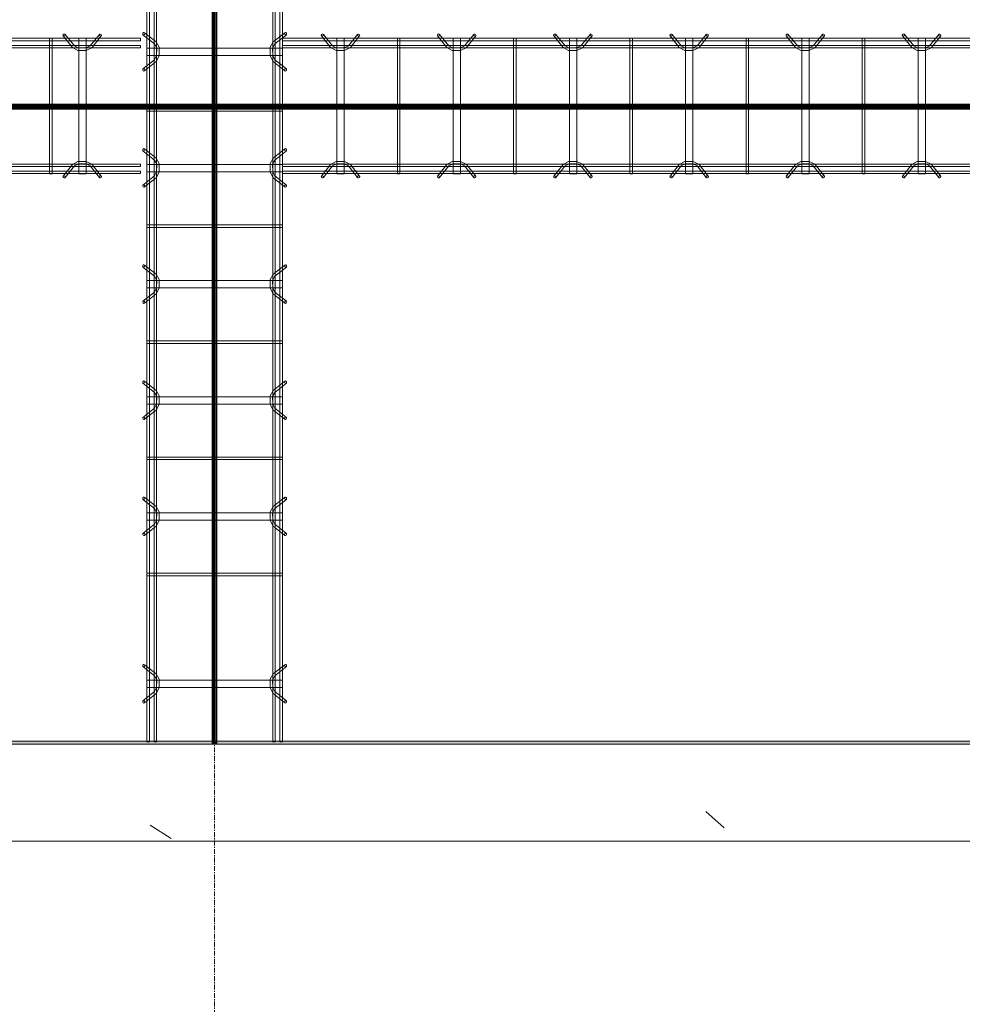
# Model space of a CAD drawing. Header units: inches. Extents: x -4136 to 1945, y -6639 to 12387.
# Tile 299 of 656: x -3501 to -3404, y 9874 to 9976. Entities that reach past the tile are written whole.
import ezdxf

# ---------------------------------------------------------------- set-up
doc = ezdxf.new("R2010")
doc.units = ezdxf.units.IN
doc.header["$MEASUREMENT"] = 0
doc.linetypes.add('Línea de rejilla', pattern=[0.875, 0.5, -0.125, 0.125, -0.125])
for name, color, linetype, lineweight in [('A-GENM', 7, 'Continuous', 9), ('A-WALL-PATT', 7, 'Continuous', 18), ('S-BEAM', 7, 'Continuous', 9), ('S-FNDN', 7, 'Continuous', 9), ('S-GRID', 7, 'Continuous', 9)]:
    doc.layers.add(name, color=color, linetype=linetype, lineweight=lineweight)

# ---------------------------------------------------------------- blocks, each defined once
blk = doc.blocks.new('Dowel bar assembly - Dowel bar assembly-673744-SLAB ON GROUND JOINTS')
at = {"layer": 'S-BEAM', "color": 253, "true_color": 0xaaaaaa}
for p, q in [((172.02, 2.23), (172.97, 1.03)), ((173.18, 1.19), (172.23, 2.39)), ((175.76, 2.39), (174.81, 1.19)), ((175.01, 1.03), (175.96, 2.23)), ((184.02, 2.23), (184.97, 1.03)), ((185.18, 1.19), (184.23, 2.39)), ((187.76, 2.39), (186.81, 1.19)), ((187.01, 1.03), (187.96, 2.23)), ((196.02, 2.23), (196.97, 1.03)), ((197.18, 1.19), (196.23, 2.39)), ((199.76, 2.39), (198.81, 1.19)), ((199.01, 1.03), (199.96, 2.23)), ((208.02, 2.23), (208.97, 1.03)), ((209.18, 1.19), (208.23, 2.39)), ((211.76, 2.39), (210.81, 1.19)), ((211.01, 1.03), (211.96, 2.23)), ((220.02, 2.23), (220.97, 1.03)), ((221.18, 1.19), (220.23, 2.39)), ((223.76, 2.39), (222.81, 1.19)), ((223.01, 1.03), (223.96, 2.23)), ((237.31, 2.23), (238.26, 1.03)), ((238.46, 1.19), (237.51, 2.39)), ((241.04, 2.39), (240.09, 1.19)), ((240.3, 1.03), (241.25, 2.23)), ((245.28, 1.98), (0, 1.98)), ((0, 1.72), (245.28, 1.72)), ((245.28, 1.25), (0, 1.25)), ((173.63, 1.99), (173.63, -12.01)), ((174.38, 1.99), (173.63, 1.99)), ((173.63, 1.99), (174.38, 1.99)), ((174.38, -12.01), (174.38, 1.99)), ((179.87, 1.99), (179.87, -12.01)), ((180.13, 1.99), (179.87, 1.99)), ((179.87, 1.99), (180.13, 1.99)), ((180.13, -12.01), (180.13, 1.99)), ((185.63, 1.99), (185.63, -12.01)), ((186.38, 1.99), (185.63, 1.99)), ((185.63, 1.99), (186.38, 1.99)), ((186.38, -12.01), (186.38, 1.99)), ((191.87, 1.99), (191.87, -12.01)), ((192.13, 1.99), (191.87, 1.99)), ((191.87, 1.99), (192.13, 1.99)), ((192.13, -12.01), (192.13, 1.99)), ((197.63, 1.99), (197.63, -12.01)), ((198.38, 1.99), (197.63, 1.99)), ((197.63, 1.99), (198.38, 1.99)), ((198.38, -12.01), (198.38, 1.99)), ((203.87, 1.99), (203.87, -12.01)), ((204.13, 1.99), (203.87, 1.99)), ((203.87, 1.99), (204.13, 1.99)), ((204.13, -12.01), (204.13, 1.99)), ((209.63, 1.99), (209.63, -12.01)), ((210.38, 1.99), (209.63, 1.99)), ((209.63, 1.99), (210.38, 1.99)), ((210.38, -12.01), (210.38, 1.99)), ((215.87, 1.99), (215.87, -12.01)), ((216.13, 1.99), (215.87, 1.99)), ((215.87, 1.99), (216.13, 1.99)), ((216.13, -12.01), (216.13, 1.99)), ((221.63, 1.99), (221.63, -12.01)), ((222.38, 1.99), (221.63, 1.99)), ((221.63, 1.99), (222.38, 1.99)), ((222.38, -12.01), (222.38, 1.99)), ((227.87, 1.99), (227.87, -12.01)), ((228.13, 1.99), (227.87, 1.99)), ((227.87, 1.99), (228.13, 1.99)), ((228.13, -12.01), (228.13, 1.99)), ((238.91, 1.99), (238.91, -12.01)), ((239.66, 1.99), (238.91, 1.99)), ((238.91, 1.99), (239.66, 1.99)), ((239.66, -12.01), (239.66, 1.99)), ((245.28, 1.98), (245.28, 1.72)), ((245.28, 1.72), (245.28, 1.98)), ((245.28, 0.99), (245.28, 1.25)), ((245.28, 1.25), (245.28, 0.99)), ((0, 0.99), (245.28, 0.99)), ((245.28, -11.01), (0, -11.01)), ((172.97, -11.05), (172.02, -12.25)), ((175.96, -12.25), (175.01, -11.05)), ((184.97, -11.05), (184.02, -12.25)), ((187.96, -12.25), (187.01, -11.05)), ((196.97, -11.05), (196.02, -12.25)), ((199.96, -12.25), (199.01, -11.05)), ((208.97, -11.05), (208.02, -12.25)), ((211.96, -12.25), (211.01, -11.05)), ((220.97, -11.05), (220.02, -12.25)), ((223.96, -12.25), (223.01, -11.05)), ((238.26, -11.05), (237.31, -12.25)), ((241.25, -12.25), (240.3, -11.05)), ((245.28, -11.27), (245.28, -11.01)), ((245.28, -11.01), (245.28, -11.27)), ((0, -11.27), (245.28, -11.27)), ((245.28, -11.74), (0, -11.74)), ((0, -12), (245.28, -12)), ((172.23, -12.41), (173.18, -11.21)), ((174.38, -12.01), (173.63, -12.01)), ((173.63, -12.01), (174.38, -12.01)), ((174.81, -11.21), (175.76, -12.41)), ((180.13, -12.01), (179.87, -12.01)), ((179.87, -12.01), (180.13, -12.01)), ((184.23, -12.41), (185.18, -11.21)), ((186.38, -12.01), (185.63, -12.01)), ((185.63, -12.01), (186.38, -12.01)), ((186.81, -11.21), (187.76, -12.41)), ((192.13, -12.01), (191.87, -12.01)), ((191.87, -12.01), (192.13, -12.01)), ((196.23, -12.41), (197.18, -11.21)), ((198.38, -12.01), (197.63, -12.01)), ((197.63, -12.01), (198.38, -12.01)), ((198.81, -11.21), (199.76, -12.41)), ((204.13, -12.01), (203.87, -12.01)), ((203.87, -12.01), (204.13, -12.01)), ((208.23, -12.41), (209.18, -11.21)), ((210.38, -12.01), (209.63, -12.01)), ((209.63, -12.01), (210.38, -12.01)), ((210.81, -11.21), (211.76, -12.41)), ((216.13, -12.01), (215.87, -12.01)), ((215.87, -12.01), (216.13, -12.01)), ((220.23, -12.41), (221.18, -11.21)), ((222.38, -12.01), (221.63, -12.01)), ((221.63, -12.01), (222.38, -12.01)), ((222.81, -11.21), (223.76, -12.41)), ((228.13, -12.01), (227.87, -12.01)), ((227.87, -12.01), (228.13, -12.01)), ((237.51, -12.41), (238.46, -11.21)), ((239.66, -12.01), (238.91, -12.01)), ((238.91, -12.01), (239.66, -12.01)), ((240.09, -11.21), (241.04, -12.41)), ((245.28, -12), (245.28, -11.74)), ((245.28, -11.74), (245.28, -12))]:
    blk.add_line(p, q, dxfattribs=at)
at = {"layer": 'S-BEAM', "color": 253, "true_color": 0xaaaaaa, "flags": 128}
for points in [[(172.97, 1.03), (173.53, 0.73), (174.39, 0.72), (174.97, 0.99), (175.01, 1.03)], [(173.18, 1.19), (173.62, 0.97), (174.38, 0.98), (174.81, 1.19)], [(184.97, 1.03), (185.53, 0.73), (186.39, 0.72), (186.97, 0.99), (187.01, 1.03)], [(185.18, 1.19), (185.62, 0.97), (186.38, 0.98), (186.81, 1.19)], [(196.97, 1.03), (197.53, 0.73), (198.39, 0.72), (198.97, 0.99), (199.01, 1.03)], [(197.18, 1.19), (197.62, 0.97), (198.38, 0.98), (198.81, 1.19)], [(208.97, 1.03), (209.53, 0.73), (210.39, 0.72), (210.97, 0.99), (211.01, 1.03)], [(209.18, 1.19), (209.62, 0.97), (210.38, 0.98), (210.81, 1.19)], [(220.97, 1.03), (221.53, 0.73), (222.39, 0.72), (222.97, 0.99), (223.01, 1.03)], [(221.18, 1.19), (221.62, 0.97), (222.38, 0.98), (222.81, 1.19)], [(238.26, 1.03), (238.81, 0.73), (239.67, 0.72), (240.26, 0.99), (240.3, 1.03)], [(238.46, 1.19), (238.91, 0.97), (239.67, 0.98), (240.09, 1.19)], [(172.97, -11.05), (173.53, -10.75), (174.39, -10.74), (174.97, -11.01), (175.01, -11.05)], [(173.18, -11.21), (173.62, -10.99), (174.38, -11), (174.81, -11.21)], [(184.97, -11.05), (185.53, -10.75), (186.39, -10.74), (186.97, -11.01), (187.01, -11.05)], [(185.18, -11.21), (185.62, -10.99), (186.38, -11), (186.81, -11.21)], [(196.97, -11.05), (197.53, -10.75), (198.39, -10.74), (198.97, -11.01), (199.01, -11.05)], [(197.18, -11.21), (197.62, -10.99), (198.38, -11), (198.81, -11.21)], [(208.97, -11.05), (209.53, -10.75), (210.39, -10.74), (210.97, -11.01), (211.01, -11.05)], [(209.18, -11.21), (209.62, -10.99), (210.38, -11), (210.81, -11.21)], [(220.97, -11.05), (221.53, -10.75), (222.39, -10.74), (222.97, -11.01), (223.01, -11.05)], [(221.18, -11.21), (221.62, -10.99), (222.38, -11), (222.81, -11.21)], [(238.26, -11.05), (238.81, -10.75), (239.67, -10.74), (240.26, -11.01), (240.3, -11.05)], [(238.46, -11.21), (238.91, -10.99), (239.67, -11), (240.09, -11.21)]]:
    blk.add_lwpolyline(points, dxfattribs=at)
at = {"layer": 'S-BEAM', "color": 253, "true_color": 0xaaaaaa}
for centre, major_axis, start_param, end_param in [((172.12, 2.31), (0.101, 0.08), 5.709265, 8.850858), ((172.12, 2.31), (0.101, 0.08), 2.567673, 5.709265), ((175.86, 2.31), (-0.101, 0.08), 3.715513, 6.857105), ((175.86, 2.31), (-0.101, 0.08), 0.57392, 3.715513), ((184.12, 2.31), (0.101, 0.08), 5.709265, 8.850858), ((184.12, 2.31), (0.101, 0.08), 2.567673, 5.709265), ((187.86, 2.31), (-0.101, 0.08), 3.715513, 6.857105), ((187.86, 2.31), (-0.101, 0.08), 0.57392, 3.715513), ((196.12, 2.31), (0.101, 0.08), 5.709265, 8.850858), ((196.12, 2.31), (0.101, 0.08), 2.567673, 5.709265), ((199.86, 2.31), (-0.101, 0.08), 3.715513, 6.857105), ((199.86, 2.31), (-0.101, 0.08), 0.57392, 3.715513), ((208.12, 2.31), (0.101, 0.08), 5.709265, 8.850858), ((208.12, 2.31), (0.101, 0.08), 2.567673, 5.709265), ((211.86, 2.31), (-0.101, 0.08), 3.715513, 6.857105), ((211.86, 2.31), (-0.101, 0.08), 0.57392, 3.715513), ((220.12, 2.31), (0.101, 0.08), 5.709265, 8.850858), ((220.12, 2.31), (0.101, 0.08), 2.567673, 5.709265), ((223.86, 2.31), (-0.101, 0.08), 3.715513, 6.857105), ((223.86, 2.31), (-0.101, 0.08), 0.57392, 3.715513), ((237.41, 2.31), (0.101, 0.08), 5.709265, 8.850858), ((237.41, 2.31), (0.101, 0.08), 2.567673, 5.709265), ((241.15, 2.31), (-0.101, 0.08), 3.715513, 6.857105), ((241.15, 2.31), (-0.101, 0.08), 0.57392, 3.715513), ((172.12, -12.33), (-0.101, 0.08), 3.715513, 6.857105), ((172.12, -12.33), (-0.101, 0.08), 0.57392, 3.715513), ((175.86, -12.33), (0.101, 0.08), 5.709265, 8.850858), ((175.86, -12.33), (0.101, 0.08), 2.567673, 5.709265), ((184.12, -12.33), (-0.101, 0.08), 3.715513, 6.857105), ((184.12, -12.33), (-0.101, 0.08), 0.57392, 3.715513), ((187.86, -12.33), (0.101, 0.08), 5.709265, 8.850858), ((187.86, -12.33), (0.101, 0.08), 2.567673, 5.709265), ((196.12, -12.33), (-0.101, 0.08), 3.715513, 6.857105), ((196.12, -12.33), (-0.101, 0.08), 0.57392, 3.715513), ((199.86, -12.33), (0.101, 0.08), 5.709265, 8.850858), ((199.86, -12.33), (0.101, 0.08), 2.567673, 5.709265), ((208.12, -12.33), (-0.101, 0.08), 3.715513, 6.857105), ((208.12, -12.33), (-0.101, 0.08), 0.57392, 3.715513), ((211.86, -12.33), (0.101, 0.08), 5.709265, 8.850858), ((211.86, -12.33), (0.101, 0.08), 2.567673, 5.709265), ((220.12, -12.33), (-0.101, 0.08), 3.715513, 6.857105), ((220.12, -12.33), (-0.101, 0.08), 0.57392, 3.715513), ((223.86, -12.33), (0.101, 0.08), 5.709265, 8.850858), ((223.86, -12.33), (0.101, 0.08), 2.567673, 5.709265), ((237.41, -12.33), (-0.101, 0.08), 3.715513, 6.857105), ((237.41, -12.33), (-0.101, 0.08), 0.57392, 3.715513), ((241.15, -12.33), (0.101, 0.08), 5.709265, 8.850858), ((241.15, -12.33), (0.101, 0.08), 2.567673, 5.709265)]:
    blk.add_ellipse(centre, major_axis=major_axis, ratio=0.816528, start_param=start_param, end_param=end_param, dxfattribs=at)
blk = doc.blocks.new('Dowel bar assembly - Dowel bar assembly-674339-SLAB ON GROUND JOINTS')
at = {"layer": 'S-BEAM', "color": 253, "true_color": 0xaaaaaa}
for p, q in [((4.02, 2.23), (4.97, 1.03)), ((5.18, 1.19), (4.23, 2.39)), ((7.76, 2.39), (6.81, 1.19)), ((7.01, 1.03), (7.96, 2.23)), ((16.02, 2.23), (16.97, 1.03)), ((17.18, 1.19), (16.23, 2.39)), ((19.76, 2.39), (18.81, 1.19)), ((19.01, 1.03), (19.96, 2.23)), ((28.02, 2.23), (28.97, 1.03)), ((29.18, 1.19), (28.23, 2.39)), ((31.76, 2.39), (30.81, 1.19)), ((31.01, 1.03), (31.96, 2.23)), ((40.02, 2.23), (40.97, 1.03)), ((41.18, 1.19), (40.23, 2.39)), ((43.76, 2.39), (42.81, 1.19)), ((43.01, 1.03), (43.96, 2.23)), ((52.02, 2.23), (52.97, 1.03)), ((53.18, 1.19), (52.23, 2.39)), ((55.76, 2.39), (54.81, 1.19)), ((55.01, 1.03), (55.96, 2.23)), ((64.02, 2.23), (64.97, 1.03)), ((65.18, 1.19), (64.23, 2.39)), ((67.76, 2.39), (66.81, 1.19)), ((67.01, 1.03), (67.96, 2.23)), ((149.05, 1.98), (0, 1.98)), ((0, 1.98), (0, 1.72)), ((0, 1.72), (0, 1.98)), ((0, 1.72), (149.05, 1.72)), ((149.05, 1.25), (0, 1.25)), ((0, 0.99), (0, 1.25)), ((0, 1.25), (0, 0.99)), ((5.63, 1.99), (5.63, -12.01)), ((6.38, 1.99), (5.63, 1.99)), ((5.63, 1.99), (6.38, 1.99)), ((6.38, -12.01), (6.38, 1.99)), ((11.87, 1.99), (11.87, -12.01)), ((12.13, 1.99), (11.87, 1.99)), ((11.87, 1.99), (12.13, 1.99)), ((12.13, -12.01), (12.13, 1.99)), ((17.63, 1.99), (17.63, -12.01)), ((18.38, 1.99), (17.63, 1.99)), ((17.63, 1.99), (18.38, 1.99)), ((18.38, -12.01), (18.38, 1.99)), ((23.87, 1.99), (23.87, -12.01)), ((24.13, 1.99), (23.87, 1.99)), ((23.87, 1.99), (24.13, 1.99)), ((24.13, -12.01), (24.13, 1.99)), ((29.63, 1.99), (29.63, -12.01)), ((30.38, 1.99), (29.63, 1.99)), ((29.63, 1.99), (30.38, 1.99)), ((30.38, -12.01), (30.38, 1.99)), ((35.87, 1.99), (35.87, -12.01)), ((36.13, 1.99), (35.87, 1.99)), ((35.87, 1.99), (36.13, 1.99)), ((36.13, -12.01), (36.13, 1.99)), ((41.63, 1.99), (41.63, -12.01)), ((42.38, 1.99), (41.63, 1.99)), ((41.63, 1.99), (42.38, 1.99)), ((42.38, -12.01), (42.38, 1.99)), ((47.87, 1.99), (47.87, -12.01)), ((48.13, 1.99), (47.87, 1.99)), ((47.87, 1.99), (48.13, 1.99)), ((48.13, -12.01), (48.13, 1.99)), ((53.63, 1.99), (53.63, -12.01)), ((54.38, 1.99), (53.63, 1.99)), ((53.63, 1.99), (54.38, 1.99)), ((54.38, -12.01), (54.38, 1.99)), ((59.87, 1.99), (59.87, -12.01)), ((60.13, 1.99), (59.87, 1.99)), ((59.87, 1.99), (60.13, 1.99)), ((60.13, -12.01), (60.13, 1.99)), ((65.63, 1.99), (65.63, -12.01)), ((66.38, 1.99), (65.63, 1.99)), ((65.63, 1.99), (66.38, 1.99)), ((66.38, -12.01), (66.38, 1.99)), ((0, 0.99), (149.05, 0.99)), ((149.05, -11.01), (0, -11.01)), ((0, -11.27), (0, -11.01)), ((0, -11.01), (0, -11.27)), ((4.97, -11.05), (4.02, -12.25)), ((7.96, -12.25), (7.01, -11.05)), ((16.97, -11.05), (16.02, -12.25)), ((19.96, -12.25), (19.01, -11.05)), ((28.97, -11.05), (28.02, -12.25)), ((31.96, -12.25), (31.01, -11.05)), ((40.97, -11.05), (40.02, -12.25)), ((43.96, -12.25), (43.01, -11.05)), ((52.97, -11.05), (52.02, -12.25)), ((55.96, -12.25), (55.01, -11.05)), ((64.97, -11.05), (64.02, -12.25)), ((67.96, -12.25), (67.01, -11.05)), ((0, -11.27), (149.05, -11.27)), ((149.05, -11.74), (0, -11.74)), ((0, -12), (0, -11.74)), ((0, -11.74), (0, -12)), ((0, -12), (149.05, -12)), ((4.23, -12.41), (5.18, -11.21)), ((6.38, -12.01), (5.63, -12.01)), ((5.63, -12.01), (6.38, -12.01)), ((6.81, -11.21), (7.76, -12.41)), ((12.13, -12.01), (11.87, -12.01)), ((11.87, -12.01), (12.13, -12.01)), ((16.23, -12.41), (17.18, -11.21)), ((18.38, -12.01), (17.63, -12.01)), ((17.63, -12.01), (18.38, -12.01)), ((18.81, -11.21), (19.76, -12.41)), ((24.13, -12.01), (23.87, -12.01)), ((23.87, -12.01), (24.13, -12.01)), ((28.23, -12.41), (29.18, -11.21)), ((30.38, -12.01), (29.63, -12.01)), ((29.63, -12.01), (30.38, -12.01)), ((30.81, -11.21), (31.76, -12.41)), ((36.13, -12.01), (35.87, -12.01)), ((35.87, -12.01), (36.13, -12.01)), ((40.23, -12.41), (41.18, -11.21)), ((42.38, -12.01), (41.63, -12.01)), ((41.63, -12.01), (42.38, -12.01)), ((42.81, -11.21), (43.76, -12.41)), ((48.13, -12.01), (47.87, -12.01)), ((47.87, -12.01), (48.13, -12.01)), ((52.23, -12.41), (53.18, -11.21)), ((54.38, -12.01), (53.63, -12.01)), ((53.63, -12.01), (54.38, -12.01)), ((54.81, -11.21), (55.76, -12.41)), ((60.13, -12.01), (59.87, -12.01)), ((59.87, -12.01), (60.13, -12.01)), ((64.23, -12.41), (65.18, -11.21)), ((66.38, -12.01), (65.63, -12.01)), ((65.63, -12.01), (66.38, -12.01)), ((66.81, -11.21), (67.76, -12.41))]:
    blk.add_line(p, q, dxfattribs=at)
at = {"layer": 'S-BEAM', "color": 253, "true_color": 0xaaaaaa, "flags": 128}
for points in [[(4.97, 1.03), (5.53, 0.73), (6.39, 0.72), (6.97, 0.99), (7.01, 1.03)], [(5.18, 1.19), (5.62, 0.97), (6.38, 0.98), (6.81, 1.19)], [(16.97, 1.03), (17.53, 0.73), (18.39, 0.72), (18.97, 0.99), (19.01, 1.03)], [(17.18, 1.19), (17.62, 0.97), (18.38, 0.98), (18.81, 1.19)], [(28.97, 1.03), (29.53, 0.73), (30.39, 0.72), (30.97, 0.99), (31.01, 1.03)], [(29.18, 1.19), (29.62, 0.97), (30.38, 0.98), (30.81, 1.19)], [(40.97, 1.03), (41.53, 0.73), (42.39, 0.72), (42.97, 0.99), (43.01, 1.03)], [(41.18, 1.19), (41.62, 0.97), (42.38, 0.98), (42.81, 1.19)], [(52.97, 1.03), (53.53, 0.73), (54.39, 0.72), (54.97, 0.99), (55.01, 1.03)], [(53.18, 1.19), (53.62, 0.97), (54.38, 0.98), (54.81, 1.19)], [(64.97, 1.03), (65.53, 0.73), (66.39, 0.72), (66.97, 0.99), (67.01, 1.03)], [(65.18, 1.19), (65.62, 0.97), (66.38, 0.98), (66.81, 1.19)], [(4.97, -11.05), (5.53, -10.75), (6.39, -10.74), (6.97, -11.01), (7.01, -11.05)], [(5.18, -11.21), (5.62, -10.99), (6.38, -11), (6.81, -11.21)], [(16.97, -11.05), (17.53, -10.75), (18.39, -10.74), (18.97, -11.01), (19.01, -11.05)], [(17.18, -11.21), (17.62, -10.99), (18.38, -11), (18.81, -11.21)], [(28.97, -11.05), (29.53, -10.75), (30.39, -10.74), (30.97, -11.01), (31.01, -11.05)], [(29.18, -11.21), (29.62, -10.99), (30.38, -11), (30.81, -11.21)], [(40.97, -11.05), (41.53, -10.75), (42.39, -10.74), (42.97, -11.01), (43.01, -11.05)], [(41.18, -11.21), (41.62, -10.99), (42.38, -11), (42.81, -11.21)], [(52.97, -11.05), (53.53, -10.75), (54.39, -10.74), (54.97, -11.01), (55.01, -11.05)], [(53.18, -11.21), (53.62, -10.99), (54.38, -11), (54.81, -11.21)], [(64.97, -11.05), (65.53, -10.75), (66.39, -10.74), (66.97, -11.01), (67.01, -11.05)], [(65.18, -11.21), (65.62, -10.99), (66.38, -11), (66.81, -11.21)]]:
    blk.add_lwpolyline(points, dxfattribs=at)
at = {"layer": 'S-BEAM', "color": 253, "true_color": 0xaaaaaa}
for centre, major_axis, start_param, end_param in [((4.12, 2.31), (0.101, 0.08), 5.709265, 8.850858), ((4.12, 2.31), (0.101, 0.08), 2.567673, 5.709265), ((7.86, 2.31), (-0.101, 0.08), 3.715513, 6.857105), ((7.86, 2.31), (-0.101, 0.08), 0.57392, 3.715513), ((16.12, 2.31), (0.101, 0.08), 5.709265, 8.850858), ((16.12, 2.31), (0.101, 0.08), 2.567673, 5.709265), ((19.86, 2.31), (-0.101, 0.08), 3.715513, 6.857105), ((19.86, 2.31), (-0.101, 0.08), 0.57392, 3.715513), ((28.12, 2.31), (0.101, 0.08), 5.709265, 8.850858), ((28.12, 2.31), (0.101, 0.08), 2.567673, 5.709265), ((31.86, 2.31), (-0.101, 0.08), 3.715513, 6.857105), ((31.86, 2.31), (-0.101, 0.08), 0.57392, 3.715513), ((40.12, 2.31), (0.101, 0.08), 5.709265, 8.850858), ((40.12, 2.31), (0.101, 0.08), 2.567673, 5.709265), ((43.86, 2.31), (-0.101, 0.08), 3.715513, 6.857105), ((43.86, 2.31), (-0.101, 0.08), 0.57392, 3.715513), ((52.12, 2.31), (0.101, 0.08), 5.709265, 8.850858), ((52.12, 2.31), (0.101, 0.08), 2.567673, 5.709265), ((55.86, 2.31), (-0.101, 0.08), 3.715513, 6.857105), ((55.86, 2.31), (-0.101, 0.08), 0.57392, 3.715513), ((64.12, 2.31), (0.101, 0.08), 5.709265, 8.850858), ((64.12, 2.31), (0.101, 0.08), 2.567673, 5.709265), ((67.86, 2.31), (-0.101, 0.08), 3.715513, 6.857105), ((67.86, 2.31), (-0.101, 0.08), 0.57392, 3.715513), ((4.12, -12.33), (-0.101, 0.08), 3.715513, 6.857105), ((4.12, -12.33), (-0.101, 0.08), 0.57392, 3.715513), ((7.86, -12.33), (0.101, 0.08), 5.709265, 8.850858), ((7.86, -12.33), (0.101, 0.08), 2.567673, 5.709265), ((16.12, -12.33), (-0.101, 0.08), 3.715513, 6.857105), ((16.12, -12.33), (-0.101, 0.08), 0.57392, 3.715513), ((19.86, -12.33), (0.101, 0.08), 5.709265, 8.850858), ((19.86, -12.33), (0.101, 0.08), 2.567673, 5.709265), ((28.12, -12.33), (-0.101, 0.08), 3.715513, 6.857105), ((28.12, -12.33), (-0.101, 0.08), 0.57392, 3.715513), ((31.86, -12.33), (0.101, 0.08), 5.709265, 8.850858), ((31.86, -12.33), (0.101, 0.08), 2.567673, 5.709265), ((40.12, -12.33), (-0.101, 0.08), 3.715513, 6.857105), ((40.12, -12.33), (-0.101, 0.08), 0.57392, 3.715513), ((43.86, -12.33), (0.101, 0.08), 5.709265, 8.850858), ((43.86, -12.33), (0.101, 0.08), 2.567673, 5.709265), ((52.12, -12.33), (-0.101, 0.08), 3.715513, 6.857105), ((52.12, -12.33), (-0.101, 0.08), 0.57392, 3.715513), ((55.86, -12.33), (0.101, 0.08), 5.709265, 8.850858), ((55.86, -12.33), (0.101, 0.08), 2.567673, 5.709265), ((64.12, -12.33), (-0.101, 0.08), 3.715513, 6.857105), ((64.12, -12.33), (-0.101, 0.08), 0.57392, 3.715513), ((67.86, -12.33), (0.101, 0.08), 5.709265, 8.850858), ((67.86, -12.33), (0.101, 0.08), 2.567673, 5.709265)]:
    blk.add_ellipse(centre, major_axis=major_axis, ratio=0.816528, start_param=start_param, end_param=end_param, dxfattribs=at)
blk = doc.blocks.new('Dowel bar assembly - Dowel bar assembly-674452-SLAB ON GROUND JOINTS')
at = {"layer": 'S-BEAM', "color": 253, "true_color": 0xaaaaaa}
for p, q in [((145.27, 2.23), (146.22, 1.03)), ((146.43, 1.19), (145.48, 2.39)), ((149.01, 2.39), (148.06, 1.19)), ((148.26, 1.03), (149.21, 2.23)), ((153.25, 1.98), (0, 1.98)), ((0, 1.72), (153.25, 1.72)), ((153.25, 1.25), (0, 1.25)), ((143.87, 1.99), (143.87, -12.01)), ((144.13, 1.99), (143.87, 1.99)), ((143.87, 1.99), (144.13, 1.99)), ((144.13, -12.01), (144.13, 1.99)), ((146.87, 1.99), (146.87, -12.01)), ((147.63, 1.99), (146.87, 1.99)), ((146.87, 1.99), (147.63, 1.99)), ((147.63, -12.01), (147.63, 1.99)), ((153.25, 1.98), (153.25, 1.72)), ((153.25, 1.72), (153.25, 1.98)), ((153.25, 0.99), (153.25, 1.25)), ((153.25, 1.25), (153.25, 0.99)), ((0, 0.99), (153.25, 0.99)), ((153.25, -11.01), (0, -11.01)), ((146.22, -11.05), (145.27, -12.25)), ((149.21, -12.25), (148.26, -11.05)), ((153.25, -11.27), (153.25, -11.01)), ((153.25, -11.01), (153.25, -11.27)), ((0, -11.27), (153.25, -11.27)), ((153.25, -11.74), (0, -11.74)), ((0, -12), (153.25, -12)), ((144.13, -12.01), (143.87, -12.01)), ((143.87, -12.01), (144.13, -12.01)), ((145.48, -12.41), (146.43, -11.21)), ((147.63, -12.01), (146.87, -12.01)), ((146.87, -12.01), (147.63, -12.01)), ((148.06, -11.21), (149.01, -12.41)), ((153.25, -12), (153.25, -11.74)), ((153.25, -11.74), (153.25, -12))]:
    blk.add_line(p, q, dxfattribs=at)
at = {"layer": 'S-BEAM', "color": 253, "true_color": 0xaaaaaa, "flags": 128}
for points in [[(146.22, 1.03), (146.78, 0.73), (147.64, 0.72), (148.22, 0.99), (148.26, 1.03)], [(146.43, 1.19), (146.87, 0.97), (147.63, 0.98), (148.06, 1.19)], [(146.22, -11.05), (146.78, -10.75), (147.64, -10.74), (148.22, -11.01), (148.26, -11.05)], [(146.43, -11.21), (146.87, -10.99), (147.63, -11), (148.06, -11.21)]]:
    blk.add_lwpolyline(points, dxfattribs=at)
at = {"layer": 'S-BEAM', "color": 253, "true_color": 0xaaaaaa}
for centre, major_axis, start_param, end_param in [((145.37, 2.31), (0.101, 0.08), 5.709265, 8.850858), ((145.37, 2.31), (0.101, 0.08), 2.567673, 5.709265), ((149.11, 2.31), (-0.101, 0.08), 3.715513, 6.857105), ((149.11, 2.31), (-0.101, 0.08), 0.57392, 3.715513), ((145.37, -12.33), (-0.101, 0.08), 3.715513, 6.857105), ((145.37, -12.33), (-0.101, 0.08), 0.57392, 3.715513), ((149.11, -12.33), (0.101, 0.08), 5.709265, 8.850858), ((149.11, -12.33), (0.101, 0.08), 2.567673, 5.709265)]:
    blk.add_ellipse(centre, major_axis=major_axis, ratio=0.816528, start_param=start_param, end_param=end_param, dxfattribs=at)

msp = doc.modelspace()

# ---------------------------------------------------------------- hatches: boundary and pattern name
at = {"layer": 'A-GENM', "true_color": 0x0000ff}
for points in [[(-3481.58036, 9901.1894), (-3481.58036, 9901.50436), (-3481.58036, 10146.38815), (-3481.32374, 10146.13152), (-3481.15717, 10146.2981), (-3481.15717, 9901.50436), (-3481.15717, 9901.1894)], [(-3481.52059, 9901.1894), (-3481.52059, 9901.50436), (-3481.52059, 10146.32838), (-3481.32374, 10146.13152), (-3481.21238, 10146.24288), (-3481.12689, 10146.32838), (-3481.12689, 9901.50436), (-3481.12689, 9901.1894)], [(-3481.50273, 9901.1894), (-3481.50273, 9901.50436), (-3481.50273, 10146.31052), (-3481.32374, 10146.13152), (-3481.15869, 10146.29658), (-3481.15869, 9901.50436), (-3481.15869, 9901.1894)], [(-3481.49348, 9901.1894), (-3481.49348, 9901.50436), (-3481.49348, 10146.30127), (-3481.32374, 10146.13152), (-3481.07181, 10146.38346), (-3481.07181, 9901.50436), (-3481.07181, 9901.1894)], [(-3481.2803, 9901.1894), (-3481.2803, 9901.50436), (-3481.2803, 10146.17497), (-3481.07029, 10146.38498), (-3481.07029, 9901.50436), (-3481.07029, 9901.1894)], [(-3481.36718, 9901.1894), (-3481.36718, 9901.50436), (-3481.36718, 10146.17497), (-3481.32374, 10146.13152), (-3481.2803, 10146.17497), (-3481.2803, 9901.50436), (-3481.2803, 9901.1894)], [(-3819.32374, 9967.3272), (-1943.13624, 9967.3272), (-1943.13624, 9967.11719), (-3819.32374, 9967.11719)], [(-3819.32374, 9967.32568), (-1943.13624, 9967.32568), (-1943.13624, 9966.904), (-3819.32374, 9966.904)], [(-1943.13624, 9966.8769), (-3819.32374, 9966.8769), (-3819.32374, 9967.2706), (-1943.13624, 9967.2706)], [(-3819.32374, 9967.24032), (-1943.13624, 9967.24032), (-1943.13624, 9966.81712), (-3819.32374, 9966.81712)], [(-3819.32374, 9967.2388), (-1943.13624, 9967.2388), (-1943.13624, 9966.89476), (-3819.32374, 9966.89476)], [(-3819.32374, 9967.11719), (-1943.13624, 9967.11719), (-1943.13624, 9967.03031), (-3819.32374, 9967.03031)]]:
    msp.add_hatch(color=5, dxfattribs=at).paths.add_polyline_path(points, flags=0)
at = {"layer": 'A-GENM', "true_color": 0xff0000}
for points in [[(-3481.36718, 9901.1894), (-3481.48122, 9901.1894), (-3650.15882, 9901.1894), (-3650.27286, 9901.1894), (-3650.27286, 9901.50436), (-3481.36718, 9901.50436)], [(-3481.52059, 9901.1894), (-3650.11944, 9901.1894), (-3650.11944, 9901.50436), (-3481.52059, 9901.50436)], [(-3481.15869, 9901.1894), (-3481.58036, 9901.1894), (-3481.58036, 9901.50436), (-3481.15869, 9901.50436)], [(-3481.52059, 9901.50436), (-3481.48122, 9901.50436), (-3481.48122, 9901.1894), (-3481.52059, 9901.1894)], [(-3481.07029, 9901.1894), (-3481.49348, 9901.1894), (-3481.49348, 9901.50436), (-3481.07029, 9901.50436)], [(-3481.07181, 9901.1894), (-3481.41585, 9901.1894), (-3481.41585, 9901.50436), (-3481.07181, 9901.50436)], [(-3481.15717, 9901.1894), (-3481.36718, 9901.1894), (-3481.36718, 9901.50436), (-3481.15717, 9901.50436)], [(-3317.85974, 9901.1894), (-3317.97378, 9901.1894), (-3481.16626, 9901.1894), (-3481.2803, 9901.1894), (-3481.2803, 9901.50436), (-3317.85974, 9901.50436)], [(-3481.16626, 9901.50436), (-3481.12689, 9901.50436), (-3481.12689, 9901.1894), (-3481.16626, 9901.1894)], [(-3318.01315, 9901.1894), (-3481.12689, 9901.1894), (-3481.12689, 9901.50436), (-3318.01315, 9901.50436)]]:
    msp.add_hatch(color=1, dxfattribs=at).paths.add_polyline_path(points, flags=0)
at = {"layer": 'A-WALL-PATT', "lineweight": 9, "true_color": 0xd4d4d4}
h = msp.add_hatch(dxfattribs=at)
h.set_pattern_fill('FP_1', color=254, style=0, pattern_type=2)
h.set_pattern_definition([(50, (0, 0), (55.0854, -4.81984), [5.76, -63.36]), (355, (0, 0), (-10.6557, 57.76853), [4.608, -50.688]), (100.451, (4.59, -0.4), (44.42947, 52.94866), [4.895, -53.848]), (46.184, (0, 15.36), (81.96444, -12.71212), [8.64, -95.04]), (96.636, (6.83, 14.3), (71.7815, 74.8124), [7.343, -80.772]), (351.184, (0, 15.36), (71.78195, 74.8124), [6.912, -76.032]), (21, (7.68, 11.52), (45.84207, -30.92146), [5.76, -63.36]), (326, (7.68, 11.52), (18.68706, 55.69148), [4.608, -50.688]), (71.451, (11.5, 8.943), (64.5289, 24.7701), [4.895, -53.848]), (37.5, (0, 0), (0.933895, 25.566816), [2.534, -47.539, 2.534, -48.922, -50.88]), (37.5, (0, 0), (0.933895, 25.566816), [-101.53, 2.534, -48.346]), (7.5, (0, 0), (20.20404, 30.2913), [2.534, -26.803, 2.534, -46.387, -19.392]), (7.5, (0, 0), (20.20404, 30.2913), [-78.259, 2.534, -16.858]), (327.5, (-17.126, 0), (40.997785, -1.732403), [2.534, -16.666, 2.534, -57.37, -79.488]), (327.5, (-17.126, 0), (40.997785, -1.732403), [-79.104, 2.534, -76.954]), (317.5, (-24.806, 0), (44.78888, 7.68784), [2.534, -22.426, 2.534, -37.248, -56.448]), (317.5, (-24.806, 0), (44.78888, 7.68784), [-64.742, 2.534, -53.914])])
h.paths.add_polyline_path([(-3819.32374, 9891.1894), (-3819.32374, 9901.1894), (-2815.32374, 9901.1894), (-2815.32374, 9891.1894)], flags=0)

# ---------------------------------------------------------------- linework, layer by layer
at = {"layer": 'A-GENM', "color": 5, "true_color": 0x0000ff}
for p, q in [((-3481.58036, 9901.50436), (-3481.58036, 10146.38815)), ((-3481.52059, 10146.32838), (-3481.52059, 9901.50436)), ((-3481.52059, 10146.32838), (-3481.52059, 9901.50436)), ((-3481.50273, 10146.31052), (-3481.50273, 9901.50436)), ((-3481.12689, 10146.32838), (-3481.12689, 9901.50436)), ((-3481.12689, 10146.32838), (-3481.12689, 9901.50436)), ((-3481.07181, 9901.50436), (-3481.07181, 10146.38346)), ((-3481.07029, 9901.50436), (-3481.07029, 10146.38498)), ((-3481.49348, 9901.50436), (-3481.49348, 10146.30127)), ((-3481.48122, 9901.50436), (-3481.48122, 10146.28901)), ((-3481.48122, 10146.28901), (-3481.48122, 9901.50436)), ((-3481.41585, 9901.50436), (-3481.41585, 10146.22364)), ((-3481.36718, 10146.17497), (-3481.36718, 9901.50436)), ((-3481.2803, 10146.17497), (-3481.2803, 9901.50436)), ((-3481.16626, 9901.50436), (-3481.16626, 10146.28901)), ((-3481.16626, 9901.50436), (-3481.16626, 10146.28901)), ((-3481.15869, 9901.50436), (-3481.15869, 10146.29658)), ((-3481.15717, 9901.50436), (-3481.15717, 10146.2981)), ((-1943.13624, 9967.3272), (-3819.32374, 9967.3272)), ((-1943.13624, 9967.32568), (-3819.32374, 9967.32568)), ((-3819.32374, 9967.2706), (-1943.13624, 9967.2706)), ((-3819.32374, 9967.2706), (-1943.13624, 9967.2706)), ((-1943.13624, 9967.24032), (-3819.32374, 9967.24032)), ((-1943.13624, 9967.2388), (-3819.32374, 9967.2388)), ((-1943.13624, 9967.23123), (-3819.32374, 9967.23123)), ((-1943.13624, 9967.23123), (-3819.32374, 9967.23123)), ((-3819.32374, 9967.11719), (-1943.13624, 9967.11719)), ((-1943.13624, 9967.03031), (-3819.32374, 9967.03031)), ((-1943.13624, 9966.98164), (-3819.32374, 9966.98164)), ((-1943.13624, 9966.91627), (-3819.32374, 9966.91627)), ((-3819.32374, 9966.91627), (-1943.13624, 9966.91627)), ((-1943.13624, 9966.904), (-3819.32374, 9966.904)), ((-3819.32374, 9966.89476), (-1943.13624, 9966.89476)), ((-3819.32374, 9966.8769), (-1943.13624, 9966.8769)), ((-3819.32374, 9966.8769), (-1943.13624, 9966.8769)), ((-1943.13624, 9966.81712), (-3819.32374, 9966.81712)), ((-3481.58036, 9901.1894), (-3481.58036, 9901.50436)), ((-3481.15717, 9901.1894), (-3481.58036, 9901.1894)), ((-3481.58036, 9901.1894), (-3481.15869, 9901.1894)), ((-3481.12689, 9901.1894), (-3481.52059, 9901.1894)), ((-3481.50273, 9901.50436), (-3481.50273, 9901.1894)), ((-3481.15869, 9901.1894), (-3481.50273, 9901.1894)), ((-3481.50273, 9901.1894), (-3481.41585, 9901.1894)), ((-3481.49348, 9901.1894), (-3481.49348, 9901.50436)), ((-3481.07181, 9901.1894), (-3481.49348, 9901.1894)), ((-3481.49348, 9901.1894), (-3481.07029, 9901.1894)), ((-3481.48122, 9901.1894), (-3481.36718, 9901.1894)), ((-3481.41585, 9901.1894), (-3481.41585, 9901.50436)), ((-3481.41585, 9901.1894), (-3481.07181, 9901.1894)), ((-3481.36718, 9901.50436), (-3481.36718, 9901.1894)), ((-3481.36718, 9901.1894), (-3481.2803, 9901.1894)), ((-3481.2803, 9901.1894), (-3481.36718, 9901.1894)), ((-3481.36718, 9901.1894), (-3481.15717, 9901.1894)), ((-3481.2803, 9901.50436), (-3481.2803, 9901.1894)), ((-3481.2803, 9901.1894), (-3481.16626, 9901.1894)), ((-3481.07029, 9901.1894), (-3481.2803, 9901.1894)), ((-3481.15869, 9901.1894), (-3481.15869, 9901.50436)), ((-3481.15717, 9901.1894), (-3481.15717, 9901.50436)), ((-3481.07181, 9901.1894), (-3481.07181, 9901.50436)), ((-3481.07029, 9901.1894), (-3481.07029, 9901.50436))]:
    msp.add_line(p, q, dxfattribs=at)
at = {"layer": 'A-GENM', "color": 1, "true_color": 0xff0000}
for p, q in [((-3650.40841, 9901.50436), (-3481.50273, 9901.50436)), ((-3650.36048, 9901.1894), (-3481.54169, 9901.1894)), ((-3650.27286, 9901.50436), (-3481.36718, 9901.50436)), ((-3481.48122, 9901.50436), (-3650.15882, 9901.50436)), ((-3481.48122, 9901.1894), (-3650.15882, 9901.1894)), ((-3481.52059, 9901.50436), (-3650.11944, 9901.50436)), ((-3481.52059, 9901.1894), (-3650.11944, 9901.1894)), ((-3650.11944, 9901.1894), (-3481.52059, 9901.1894)), ((-3481.58036, 9901.50436), (-3481.58036, 9901.1894)), ((-3481.58036, 9901.50436), (-3481.15717, 9901.50436)), ((-3481.15869, 9901.50436), (-3481.58036, 9901.50436)), ((-3481.58036, 9901.1894), (-3481.15869, 9901.1894)), ((-3481.15717, 9901.1894), (-3481.58036, 9901.1894)), ((-3481.54169, 9901.1894), (-3481.50273, 9901.1894)), ((-3481.48122, 9901.50436), (-3481.52059, 9901.50436)), ((-3481.48122, 9901.1894), (-3481.52059, 9901.1894)), ((-3481.50273, 9901.1894), (-3481.50273, 9901.50436)), ((-3481.50273, 9901.50436), (-3481.15869, 9901.50436)), ((-3481.15869, 9901.1894), (-3481.50273, 9901.1894)), ((-3481.07181, 9901.50436), (-3481.49348, 9901.50436)), ((-3481.49348, 9901.50436), (-3481.07029, 9901.50436)), ((-3481.49348, 9901.50436), (-3481.49348, 9901.1894)), ((-3481.07029, 9901.1894), (-3481.49348, 9901.1894)), ((-3481.49348, 9901.1894), (-3481.07181, 9901.1894)), ((-3481.36718, 9901.1894), (-3481.48122, 9901.1894)), ((-3481.41585, 9901.1894), (-3481.41585, 9901.50436)), ((-3481.41585, 9901.50436), (-3317.99529, 9901.50436)), ((-3481.41585, 9901.50436), (-3481.07181, 9901.50436)), ((-3481.07181, 9901.1894), (-3481.41585, 9901.1894)), ((-3481.41585, 9901.1894), (-3481.36792, 9901.1894)), ((-3481.36792, 9901.1894), (-3318.03424, 9901.1894)), ((-3481.15717, 9901.50436), (-3481.36718, 9901.50436)), ((-3481.36718, 9901.50436), (-3481.36718, 9901.1894)), ((-3481.36718, 9901.1894), (-3481.15717, 9901.1894)), ((-3481.07029, 9901.50436), (-3481.2803, 9901.50436)), ((-3481.2803, 9901.50436), (-3317.85974, 9901.50436)), ((-3481.2803, 9901.50436), (-3481.2803, 9901.1894)), ((-3481.16626, 9901.1894), (-3481.2803, 9901.1894)), ((-3481.2803, 9901.1894), (-3481.07029, 9901.1894)), ((-3317.97378, 9901.50436), (-3481.16626, 9901.50436)), ((-3481.16626, 9901.50436), (-3481.12689, 9901.50436)), ((-3481.12689, 9901.1894), (-3481.16626, 9901.1894)), ((-3317.97378, 9901.1894), (-3481.16626, 9901.1894)), ((-3481.15869, 9901.50436), (-3481.15869, 9901.1894)), ((-3481.15717, 9901.50436), (-3481.15717, 9901.1894)), ((-3318.01315, 9901.50436), (-3481.12689, 9901.50436)), ((-3318.01315, 9901.1894), (-3481.12689, 9901.1894)), ((-3481.12689, 9901.1894), (-3318.01315, 9901.1894)), ((-3481.07181, 9901.50436), (-3481.07181, 9901.1894)), ((-3481.07029, 9901.50436), (-3481.07029, 9901.1894))]:
    msp.add_line(p, q, dxfattribs=at)
at = {"layer": 'S-FNDN', "color": 253, "lineweight": 18, "true_color": 0xaaaaaa}
for p, q in [((-2815.32374, 9901.1894), (-3819.32374, 9901.1894)), ((-3819.32374, 9891.1894), (-2815.32374, 9891.1894))]:
    msp.add_line(p, q, dxfattribs=at)
at = {"layer": 'S-GRID', "color": 253, "linetype": 'Línea de rejilla', "true_color": 0xaaaaaa}
msp.add_line((-3481.32374, 9772.6103), (-3481.32374, 12288.55505), dxfattribs=at)

# ---------------------------------------------------------------- block references
at = {"layer": 'S-BEAM', "color": 253, "true_color": 0xaaaaaa, "rotation": 269.9999999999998}
msp.add_blockref('Dowel bar assembly - Dowel bar assembly-673744-SLAB ON GROUND JOINTS', (-3476.29866, 10146.72285), dxfattribs=at)
at = {"layer": 'S-BEAM', "color": 253, "true_color": 0xaaaaaa}
for name, p in [('Dowel bar assembly - Dowel bar assembly-674452-SLAB ON GROUND JOINTS', (-3642.22008, 9972.14226)), ('Dowel bar assembly - Dowel bar assembly-674339-SLAB ON GROUND JOINTS', (-3474.30885, 9972.14226))]:
    msp.add_blockref(name, p, dxfattribs=at)

doc.saveas('drawing.dxf')
